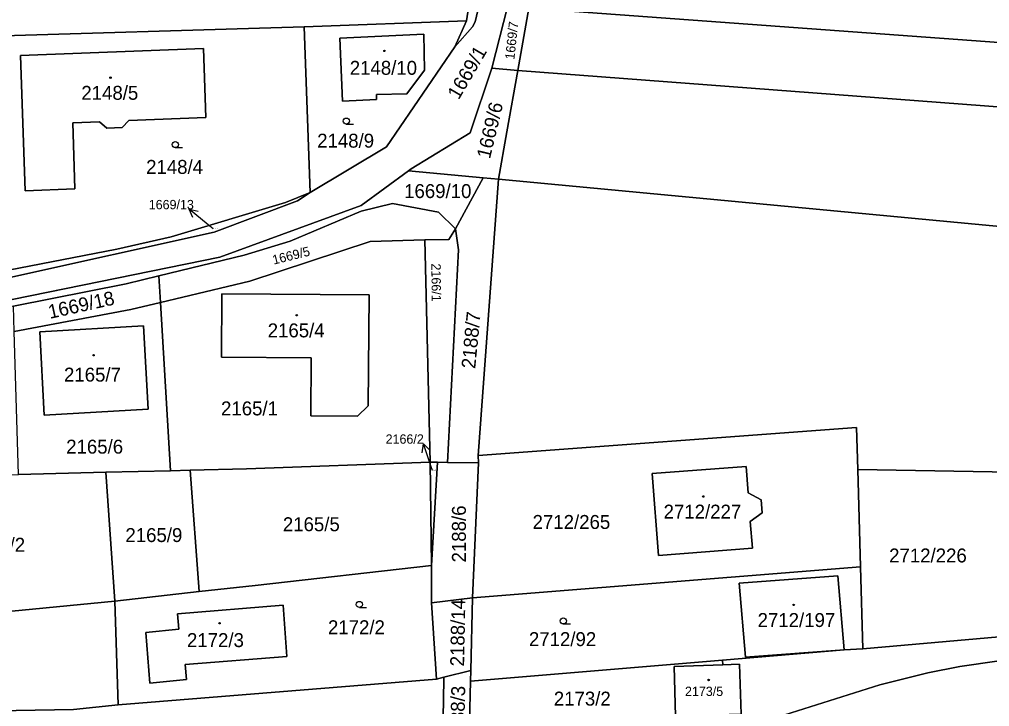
# Model space of a CAD drawing. Extents: x -596024 to -594475, y -1163820 to -1161957.
# Drawn here: x -595932.8 to -595814.3, y -1162891.5 to -1162807.6 of the extents above; entities that cross this region are included whole.
import ezdxf

# ---------------------------------------------------------------- set-up
doc = ezdxf.new("R2010")
doc.units = 0
for name, color, linetype in [('Level 1', 7, 'Continuous'), ('Level 4', 7, 'Continuous'), ('Level 5', 7, 'Continuous'), ('Level 57', 7, 'Continuous'), ('Level 60', 7, 'Continuous')]:
    doc.layers.add(name, color=color, linetype=linetype)

msp = doc.modelspace()

# ---------------------------------------------------------------- linework, layer by layer
at = {"layer": 'Level 1'}
for points in [[(-595851.55, -1162471.39), (-595850.36, -1162475.54), (-595841.06, -1162505.06), (-595835.66, -1162530.07), (-595835.61, -1162640.52), (-595841.31, -1162673.48), (-595848.97, -1162699.1), (-595857.96, -1162722.35), (-595860.58, -1162729.12), (-595864.57, -1162741.93), (-595870.76, -1162769.5), (-595871.69, -1162778.36), (-595873.92, -1162794.15), (-595877.11, -1162807.89), (-595877.45, -1162808.5), (-595879.61, -1162810.95)], [(-595859.88, -1162722.08), (-595861.42, -1162726.31), (-595867.53, -1162746.76), (-595870.77, -1162760.11), (-595873.61, -1162778.31), (-595878.2, -1162807.77)], [(-595870.56, -1162806.22), (-595740.7, -1162815.69), (-595666.84, -1162808.69), (-595602.69, -1162789.53)], [(-595608.3, -1162799.5), (-595666.47, -1162817.36), (-595740.18, -1162823.81), (-595871.92, -1162813.81)], [(-595873.18, -1162806.07), (-595875.07, -1162813.52)], [(-595870.56, -1162806.22), (-595871.92, -1162813.81)], [(-595938.88, -1162809.73), (-595898, -1162808.51)], [(-595898, -1162808.51), (-595878.2, -1162807.77)], [(-595898, -1162808.51), (-595897.27, -1162828.72)], [(-595878.2, -1162807.77), (-595879.61, -1162810.95)], [(-595893.65, -1162809.86), (-595893.32, -1162817.56), (-595889.16, -1162817.35), (-595889.19, -1162816.76), (-595885.48, -1162816.66), (-595883.31, -1162813.79), (-595883.41, -1162809.41), (-595893.65, -1162809.86)], [(-595879.61, -1162810.95), (-595887.94, -1162823.12), (-595897.27, -1162828.72)], [(-595932.67, -1162812), (-595910.31, -1162811.15), (-595910, -1162819.58), (-595919.41, -1162819.94), (-595920.25, -1162820.78), (-595922.1, -1162820.87), (-595922.99, -1162820.07), (-595926.27, -1162820.2), (-595926.01, -1162828.28), (-595932.1, -1162828.51), (-595932.67, -1162812)], [(-595875.07, -1162813.52), (-595877.72, -1162821.42), (-595884.94, -1162825.82), (-595885.26, -1162826.06)], [(-595871.92, -1162813.81), (-595875.07, -1162813.52)], [(-595874.28, -1162827.1), (-595873.25, -1162821.31), (-595871.92, -1162813.81)], [(-595619.9, -1162820.09), (-595663.82, -1162833.34), (-595738.86, -1162839.86), (-595874.28, -1162827.1)], [(-595885.26, -1162826.06), (-595891.06, -1162830.31), (-595908.31, -1162836.61), (-595948.29, -1162844.73), (-595957.59, -1162848.22)], [(-595885.26, -1162826.06), (-595876.15, -1162826.92)], [(-595879.52, -1162833.14), (-595876.15, -1162826.92)], [(-595874.28, -1162827.1), (-595876.77, -1162860.82)], [(-595876.15, -1162826.92), (-595874.28, -1162827.1)], [(-595934.12, -1162838.18), (-595920.89, -1162835.62), (-595914.27, -1162834.13), (-595900.3, -1162829.93), (-595897.27, -1162828.72)], [(-595933.97, -1162839.07), (-595908.99, -1162833.57), (-595898.83, -1162829.72), (-595897.27, -1162828.72)], [(-595915.75, -1162838.89), (-595905.35, -1162836.34), (-595899.73, -1162834.67), (-595891.04, -1162831), (-595887.24, -1162830.04), (-595881.61, -1162831.12), (-595879.52, -1162833.14)], [(-595883.27, -1162834.49), (-595880.36, -1162834.43), (-595879.52, -1162833.14)], [(-595879.52, -1162833.14), (-595879.14, -1162835.7), (-595880.52, -1162861.66)], [(-595883.27, -1162834.49), (-595889.93, -1162834.68), (-595904.64, -1162839.52), (-595915.56, -1162842.13)], [(-595882.63, -1162861.63), (-595883.27, -1162834.49)], [(-595933.51, -1162842.59), (-595919.73, -1162839.87), (-595915.75, -1162838.89)], [(-595915.56, -1162842.13), (-595915.75, -1162838.89)], [(-595890.07, -1162841.21), (-595890.19, -1162854.74), (-595891.5, -1162856.01), (-595897.2, -1162855.96), (-595897.15, -1162848.9), (-595908.12, -1162848.82), (-595908.06, -1162841.07), (-595890.07, -1162841.21)], [(-595933.42, -1162845.66), (-595919.18, -1162843), (-595915.56, -1162842.13)], [(-595915.56, -1162842.13), (-595914.34, -1162862.67)], [(-595930.31, -1162845.7), (-595917.63, -1162845), (-595917.06, -1162855.17), (-595929.75, -1162855.89), (-595930.31, -1162845.7)], [(-595876.77, -1162860.82), (-595830.54, -1162857.4), (-595830.4, -1162862.52)], [(-595882.63, -1162861.63), (-595905.07, -1162862.45), (-595911.95, -1162862.61)], [(-595881.72, -1162861.62), (-595882.63, -1162861.63)], [(-595882.46, -1162874.25), (-595882.63, -1162861.63)], [(-595881.72, -1162861.62), (-595882.46, -1162874.25)], [(-595880.52, -1162861.66), (-595881.72, -1162861.62)], [(-595876.71, -1162861.71), (-595880.52, -1162861.66)], [(-595877.46, -1162878.18), (-595876.71, -1162861.71)], [(-595876.77, -1162860.82), (-595876.71, -1162861.71)], [(-595922.24, -1162862.86), (-595932.9, -1162863.12)], [(-595922.24, -1162862.86), (-595914.34, -1162862.67)], [(-595921.15, -1162878.57), (-595922.24, -1162862.86)], [(-595914.34, -1162862.67), (-595911.95, -1162862.61)], [(-595910.84, -1162877.42), (-595911.95, -1162862.61)], [(-595855.5, -1162862.99), (-595844.02, -1162862.14), (-595843.78, -1162865.37), (-595842.21, -1162866.22), (-595842.09, -1162867.79), (-595843.52, -1162868.86), (-595843.27, -1162872.11), (-595854.74, -1162873), (-595855.5, -1162862.99)], [(-595795.74, -1162863.12), (-595804.59, -1162862.96), (-595830.4, -1162862.52)], [(-595830.4, -1162862.52), (-595830.07, -1162874.4)], [(-595882.46, -1162874.25), (-595904, -1162876.66), (-595910.84, -1162877.42)], [(-595882.46, -1162874.25), (-595882.44, -1162878.77)], [(-595877.46, -1162878.18), (-595830.07, -1162874.4)], [(-595830.07, -1162874.4), (-595829.8, -1162884.39)], [(-595832.04, -1162884.54), (-595844.11, -1162885.41), (-595844.89, -1162876.39), (-595832.84, -1162875.48), (-595832.04, -1162884.54)], [(-595921.15, -1162878.57), (-595910.84, -1162877.42)], [(-595882.44, -1162878.77), (-595877.46, -1162878.18)], [(-595877.66, -1162887.05), (-595877.46, -1162878.18)], [(-595952.58, -1162881.64), (-595921.15, -1162878.57)], [(-595920.73, -1162891.25), (-595921.15, -1162878.57)], [(-595913.47, -1162880.15), (-595900.59, -1162879.08), (-595900.12, -1162885.35), (-595912.53, -1162886.33), (-595912.37, -1162888.15), (-595916.84, -1162888.58), (-595917.33, -1162882.39), (-595913.3, -1162882.01), (-595913.47, -1162880.15)], [(-595882.44, -1162878.77), (-595881.84, -1162888.11)], [(-595829.8, -1162884.39), (-595804.34, -1162882.18), (-595795.88, -1162882.32)], [(-595689.67, -1162883.44), (-595700.86, -1162884.94), (-595711.82, -1162885.6), (-595719.78, -1162885.62), (-595739.76, -1162885.28), (-595774.42, -1162884.6), (-595796.1, -1162884.29), (-595801.08, -1162884.47), (-595808.03, -1162885.13), (-595817.92, -1162886.57), (-595821.84, -1162887.34), (-595827.71, -1162888.8), (-595840.08, -1162892.69), (-595844.64, -1162893.75), (-595845.9, -1162893.93)], [(-595832.04, -1162884.54), (-595829.8, -1162884.39)], [(-595846.93, -1162885.78), (-595832.04, -1162884.54)], [(-595846.93, -1162885.78), (-595877.69, -1162888.35)], [(-595846.09, -1162892.42), (-595852.65, -1162892.61), (-595852.84, -1162886.55), (-595846.86, -1162886.34)], [(-595846.86, -1162886.34), (-595846.93, -1162885.78)], [(-595846.86, -1162886.34), (-595844.86, -1162886.27), (-595844.63, -1162892.38), (-595846.09, -1162892.42)], [(-595880.94, -1162887.88), (-595881.84, -1162888.11)], [(-595880.94, -1162887.88), (-595880.94, -1162888.11), (-595881.1, -1162897.61)], [(-595877.66, -1162887.05), (-595880.94, -1162887.88)], [(-595877.69, -1162888.35), (-595877.66, -1162887.05)], [(-595881.84, -1162888.11), (-595920.73, -1162891.25)], [(-595877.88, -1162896.73), (-595877.69, -1162888.35)], [(-595958.52, -1162891.9), (-595954.26, -1162892.28), (-595926.18, -1162891.79), (-595920.73, -1162891.25)]]:
    msp.add_lwpolyline(points, dxfattribs=at)
at = {"layer": 'Level 5'}
for p, q in [((-595892.86, -1162820.38), (-595891.98, -1162820.38)), ((-595913.75, -1162823.24), (-595912.88, -1162823.24)), ((-595891.27, -1162879.37), (-595890.4, -1162879.37)), ((-595866.36, -1162881.37), (-595865.48, -1162881.37))]:
    msp.add_line(p, q, dxfattribs=at)
for centre, radius in [((-595888.2, -1162811.43), 0.09), ((-595888.2, -1162811.43), 0.0521), ((-595921.66, -1162814.7), 0.09), ((-595921.66, -1162814.7), 0.0521), ((-595892.86, -1162820), 0.375), ((-595913.75, -1162822.86), 0.375), ((-595898.92, -1162843.69), 0.09), ((-595898.92, -1162843.69), 0.0521), ((-595923.73, -1162848.57), 0.09), ((-595923.73, -1162848.57), 0.0521), ((-595849.27, -1162865.81), 0.09), ((-595849.27, -1162865.81), 0.0521), ((-595891.27, -1162878.99), 0.375), ((-595838.23, -1162879.04), 0.09), ((-595838.23, -1162879.04), 0.0521), ((-595866.36, -1162880.99), 0.375), ((-595908.34, -1162881.28), 0.09), ((-595908.34, -1162881.28), 0.0521), ((-595848.61, -1162888.2), 0.09), ((-595848.61, -1162888.2), 0.0521)]:
    msp.add_circle(centre, radius, dxfattribs=at)
at = {"layer": 'Level 57'}
for p, q in [((-595909.72, -1162832.65), (-595912.05, -1162830.76)), ((-595909.12, -1162833.13), (-595909.72, -1162832.65)), ((-595882.48, -1162862.21), (-595883.45, -1162859.37)), ((-595882.33, -1162862.64), (-595882.48, -1162862.21))]:
    msp.add_line(p, q, dxfattribs=at)
for points in [[(-595911.59, -1162831.78), (-595912.05, -1162830.76), (-595910.96, -1162831)], [(-595883.6, -1162860.48), (-595883.45, -1162859.37), (-595882.65, -1162860.15)]]:
    msp.add_lwpolyline(points, dxfattribs=at)
at = {"layer": 'Level 60'}
for points in [[(-595963.22, -1162810.9), (-595980.78, -1162812.01), (-595983.14, -1162812.1), (-595980.91, -1162796.76), (-595981.74, -1162765.81), (-595981.98, -1162757.01), (-595979.98, -1162757.07), (-595978.47, -1162748.42), (-595976.1, -1162734.08), (-595975.51, -1162722.21), (-595975.49, -1162719.16), (-595949.51, -1162719.82), (-595946.54, -1162719.89), (-595859.88, -1162722.08), (-595861.42, -1162726.31), (-595867.53, -1162746.76), (-595870.77, -1162760.11), (-595873.61, -1162778.31), (-595878.2, -1162807.77), (-595898, -1162808.51), (-595938.88, -1162809.73)], [(-595869.12, -1162798.19), (-595740.56, -1162807.41), (-595667.15, -1162798.81), (-595597.31, -1162779.97), (-595602.69, -1162789.53), (-595666.84, -1162808.69), (-595740.7, -1162815.69), (-595870.56, -1162806.22)], [(-595608.3, -1162799.5), (-595666.47, -1162817.36), (-595740.18, -1162823.81), (-595871.92, -1162813.81), (-595870.56, -1162806.22), (-595740.7, -1162815.69), (-595666.84, -1162808.69), (-595602.69, -1162789.53)], [(-595619.9, -1162820.09), (-595663.82, -1162833.34), (-595738.86, -1162839.86), (-595874.28, -1162827.1), (-595873.25, -1162821.31), (-595871.92, -1162813.81), (-595740.18, -1162823.81), (-595666.47, -1162817.36), (-595608.3, -1162799.5), (-595612.04, -1162806.12), (-595615.04, -1162811.45)], [(-595873.18, -1162806.07), (-595870.56, -1162806.22), (-595871.92, -1162813.81), (-595875.07, -1162813.52)], [(-595934.12, -1162838.18), (-595938.88, -1162809.73), (-595898, -1162808.51), (-595897.27, -1162828.72), (-595900.3, -1162829.93), (-595914.27, -1162834.13), (-595920.89, -1162835.62)], [(-595878.2, -1162807.77), (-595879.61, -1162810.95), (-595887.94, -1162823.12), (-595897.27, -1162828.72), (-595898, -1162808.51)], [(-595893.32, -1162817.56), (-595893.65, -1162809.86), (-595883.41, -1162809.41), (-595883.31, -1162813.79), (-595885.48, -1162816.66), (-595889.19, -1162816.76), (-595889.16, -1162817.35)], [(-595893.65, -1162809.86), (-595893.32, -1162817.56), (-595889.16, -1162817.35), (-595889.19, -1162816.76), (-595885.48, -1162816.66), (-595883.31, -1162813.79), (-595883.41, -1162809.41)], [(-595932.67, -1162812), (-595910.31, -1162811.15), (-595910, -1162819.58), (-595919.41, -1162819.94), (-595920.25, -1162820.78), (-595922.1, -1162820.87), (-595922.99, -1162820.07), (-595926.27, -1162820.2), (-595926.01, -1162828.28), (-595932.1, -1162828.51)], [(-595910.31, -1162811.15), (-595932.67, -1162812), (-595932.1, -1162828.51), (-595926.01, -1162828.28), (-595926.27, -1162820.2), (-595922.99, -1162820.07), (-595922.1, -1162820.87), (-595920.25, -1162820.78), (-595919.41, -1162819.94), (-595910, -1162819.58)], [(-595877.72, -1162821.42), (-595875.07, -1162813.52), (-595871.92, -1162813.81), (-595873.25, -1162821.31), (-595874.28, -1162827.1), (-595876.15, -1162826.92), (-595885.26, -1162826.06), (-595884.94, -1162825.82)], [(-595624, -1162827.37), (-595636.38, -1162826.18), (-595633.13, -1162833.2), (-595632, -1162835.65), (-595635.31, -1162837.52), (-595641.53, -1162843.16), (-595646.46, -1162848.12), (-595656.45, -1162858.15), (-595702.59, -1162861.59), (-595721.33, -1162862.99), (-595736.89, -1162864.14), (-595741.76, -1162864.06), (-595761.83, -1162863.71), (-595777.69, -1162863.43), (-595795.74, -1162863.12), (-595804.59, -1162862.96), (-595830.4, -1162862.52), (-595830.54, -1162857.4), (-595876.77, -1162860.82), (-595874.28, -1162827.1), (-595738.86, -1162839.86), (-595663.82, -1162833.34), (-595619.9, -1162820.09)], [(-595885.26, -1162826.06), (-595876.15, -1162826.92), (-595879.52, -1162833.14), (-595881.61, -1162831.12), (-595887.24, -1162830.04), (-595891.04, -1162831), (-595899.73, -1162834.67), (-595905.35, -1162836.34), (-595915.75, -1162838.89), (-595919.73, -1162839.87), (-595933.51, -1162842.59), (-595948.53, -1162846), (-595957.59, -1162848.22), (-595948.29, -1162844.73), (-595908.31, -1162836.61), (-595891.06, -1162830.31)], [(-595874.28, -1162827.1), (-595876.77, -1162860.82), (-595876.71, -1162861.71), (-595880.52, -1162861.66), (-595879.14, -1162835.7), (-595879.52, -1162833.14), (-595876.15, -1162826.92)], [(-595933.97, -1162839.07), (-595934.12, -1162838.18), (-595920.89, -1162835.62), (-595914.27, -1162834.13), (-595900.3, -1162829.93), (-595897.27, -1162828.72), (-595898.83, -1162829.72), (-595908.99, -1162833.57)], [(-595915.56, -1162842.13), (-595915.75, -1162838.89), (-595905.35, -1162836.34), (-595899.73, -1162834.67), (-595891.04, -1162831), (-595887.24, -1162830.04), (-595881.61, -1162831.12), (-595879.52, -1162833.14), (-595880.36, -1162834.43), (-595883.27, -1162834.49), (-595889.93, -1162834.68), (-595904.64, -1162839.52)], [(-595882.63, -1162861.63), (-595883.27, -1162834.49), (-595880.36, -1162834.43), (-595879.52, -1162833.14), (-595879.14, -1162835.7), (-595880.52, -1162861.66), (-595881.72, -1162861.62)], [(-595914.34, -1162862.67), (-595915.56, -1162842.13), (-595904.64, -1162839.52), (-595889.93, -1162834.68), (-595883.27, -1162834.49), (-595882.63, -1162861.63), (-595905.07, -1162862.45), (-595911.95, -1162862.61)], [(-595915.75, -1162838.89), (-595915.56, -1162842.13), (-595919.18, -1162843), (-595933.42, -1162845.66), (-595933.51, -1162842.59), (-595919.73, -1162839.87)], [(-595890.19, -1162854.74), (-595890.07, -1162841.21), (-595908.06, -1162841.07), (-595908.12, -1162848.82), (-595897.15, -1162848.9), (-595897.2, -1162855.96), (-595891.5, -1162856.01)], [(-595890.07, -1162841.21), (-595890.19, -1162854.74), (-595891.5, -1162856.01), (-595897.2, -1162855.96), (-595897.15, -1162848.9), (-595908.12, -1162848.82), (-595908.06, -1162841.07)], [(-595915.56, -1162842.13), (-595914.34, -1162862.67), (-595922.24, -1162862.86), (-595932.9, -1162863.12), (-595933.42, -1162845.66), (-595919.18, -1162843)], [(-595917.63, -1162845), (-595930.31, -1162845.7), (-595929.75, -1162855.89), (-595917.06, -1162855.17)], [(-595930.31, -1162845.7), (-595917.63, -1162845), (-595917.06, -1162855.17), (-595929.75, -1162855.89)], [(-595876.71, -1162861.71), (-595876.77, -1162860.82), (-595830.54, -1162857.4), (-595830.4, -1162862.52), (-595830.07, -1162874.4), (-595877.46, -1162878.18)], [(-595905.07, -1162862.45), (-595882.63, -1162861.63), (-595882.46, -1162874.25), (-595904, -1162876.66), (-595910.84, -1162877.42), (-595911.95, -1162862.61)], [(-595882.63, -1162861.63), (-595881.72, -1162861.62), (-595882.46, -1162874.25)], [(-595882.46, -1162874.25), (-595881.72, -1162861.62), (-595880.52, -1162861.66), (-595876.71, -1162861.71), (-595877.46, -1162878.18), (-595882.44, -1162878.77)], [(-595952.58, -1162881.64), (-595959.25, -1162869.38), (-595965.51, -1162863.8), (-595932.9, -1162863.12), (-595922.24, -1162862.86), (-595921.15, -1162878.57)], [(-595921.15, -1162878.57), (-595922.24, -1162862.86), (-595914.34, -1162862.67), (-595911.95, -1162862.61), (-595910.84, -1162877.42)], [(-595844.02, -1162862.14), (-595855.5, -1162862.99), (-595854.74, -1162873), (-595843.27, -1162872.11), (-595843.52, -1162868.86), (-595842.09, -1162867.79), (-595842.21, -1162866.22), (-595843.78, -1162865.37)], [(-595855.5, -1162862.99), (-595844.02, -1162862.14), (-595843.78, -1162865.37), (-595842.21, -1162866.22), (-595842.09, -1162867.79), (-595843.52, -1162868.86), (-595843.27, -1162872.11), (-595854.74, -1162873)], [(-595804.59, -1162862.96), (-595795.74, -1162863.12), (-595795.8, -1162871.91), (-595795.88, -1162882.32), (-595804.34, -1162882.18), (-595829.8, -1162884.39), (-595830.07, -1162874.4), (-595830.4, -1162862.52)], [(-595882.44, -1162878.77), (-595881.84, -1162888.11), (-595920.73, -1162891.25), (-595921.15, -1162878.57), (-595910.84, -1162877.42), (-595904, -1162876.66), (-595882.46, -1162874.25)], [(-595844.11, -1162885.41), (-595832.04, -1162884.54), (-595846.93, -1162885.78), (-595877.69, -1162888.35), (-595877.66, -1162887.05), (-595877.46, -1162878.18), (-595830.07, -1162874.4), (-595829.8, -1162884.39), (-595832.04, -1162884.54), (-595832.84, -1162875.48), (-595844.89, -1162876.39)], [(-595832.04, -1162884.54), (-595844.11, -1162885.41), (-595844.89, -1162876.39), (-595832.84, -1162875.48)], [(-595881.84, -1162888.11), (-595882.44, -1162878.77), (-595877.46, -1162878.18), (-595877.66, -1162887.05), (-595880.94, -1162887.88)], [(-595958.52, -1162891.9), (-595959.88, -1162882.35), (-595952.58, -1162881.64), (-595921.15, -1162878.57), (-595920.73, -1162891.25), (-595926.18, -1162891.79), (-595954.26, -1162892.28)], [(-595900.59, -1162879.08), (-595913.47, -1162880.15), (-595913.3, -1162882.01), (-595917.33, -1162882.39), (-595916.84, -1162888.58), (-595912.37, -1162888.15), (-595912.53, -1162886.33), (-595900.12, -1162885.35)], [(-595913.47, -1162880.15), (-595900.59, -1162879.08), (-595900.12, -1162885.35), (-595912.53, -1162886.33), (-595912.37, -1162888.15), (-595916.84, -1162888.58), (-595917.33, -1162882.39), (-595913.3, -1162882.01)], [(-595852.84, -1162886.55), (-595852.65, -1162892.61), (-595846.09, -1162892.42), (-595845.9, -1162893.93), (-595845.85, -1162894.28), (-595868.65, -1162894.24), (-595877.88, -1162896.73), (-595877.69, -1162888.35), (-595846.93, -1162885.78), (-595846.86, -1162886.34)], [(-595852.65, -1162892.61), (-595852.84, -1162886.55), (-595846.86, -1162886.34), (-595844.86, -1162886.27), (-595844.63, -1162892.38), (-595846.09, -1162892.42)], [(-595880.94, -1162888.11), (-595880.94, -1162887.88), (-595877.66, -1162887.05), (-595877.69, -1162888.35), (-595877.88, -1162896.73), (-595881.1, -1162897.61)]]:
    msp.add_lwpolyline(points, close=True, dxfattribs=at)
for points in [[(-596007.22, -1162892.68), (-596006.69, -1162891.39), (-595996.46, -1162866.47), (-595992.02, -1162860.81), (-595989.55, -1162858.13), (-595978.58, -1162852.13), (-595978.73, -1162850.15), (-595950.45, -1162842.68), (-595933.97, -1162839.07), (-595908.99, -1162833.57), (-595898.83, -1162829.72), (-595897.27, -1162828.72), (-595887.94, -1162823.12), (-595879.61, -1162810.95), (-595877.45, -1162808.5), (-595877.11, -1162807.89), (-595873.92, -1162794.15), (-595871.69, -1162778.36), (-595870.76, -1162769.5), (-595864.57, -1162741.93), (-595860.58, -1162729.12), (-595857.96, -1162722.35)], [(-595857.96, -1162722.35), (-595860.58, -1162729.12), (-595864.57, -1162741.93), (-595870.76, -1162769.5), (-595871.69, -1162778.36), (-595873.92, -1162794.15), (-595877.11, -1162807.89), (-595877.45, -1162808.5), (-595879.61, -1162810.95), (-595878.2, -1162807.77), (-595873.61, -1162778.31), (-595870.77, -1162760.11), (-595867.53, -1162746.76), (-595861.42, -1162726.31)], [(-595859.89, -1162747.97), (-595862.8, -1162761.78), (-595864.56, -1162771.9), (-595865.82, -1162779.67), (-595869.64, -1162792.06), (-595873.18, -1162806.07), (-595875.07, -1162813.52)], [(-595875.07, -1162813.52), (-595877.72, -1162821.42), (-595884.94, -1162825.82), (-595885.26, -1162826.06), (-595891.06, -1162830.31), (-595908.31, -1162836.61), (-595948.29, -1162844.73), (-595957.59, -1162848.22), (-595959.94, -1162849.08), (-595970.88, -1162852.9), (-595975.4, -1162855), (-595975.71, -1162854.73), (-595978.16, -1162857.23), (-595979.14, -1162858.53), (-595981.62, -1162859.49), (-595990.15, -1162870.25), (-595997.34, -1162885.06), (-595999.71, -1162894.92)], [(-595844.63, -1162892.38), (-595844.86, -1162886.27), (-595846.86, -1162886.34), (-595846.93, -1162885.78), (-595832.04, -1162884.54), (-595829.8, -1162884.39), (-595804.34, -1162882.18)], [(-595840.08, -1162892.69), (-595827.71, -1162888.8), (-595821.84, -1162887.34), (-595817.92, -1162886.57), (-595808.03, -1162885.13), (-595801.08, -1162884.47), (-595796.1, -1162884.29), (-595774.42, -1162884.6), (-595739.76, -1162885.28), (-595719.78, -1162885.62), (-595711.82, -1162885.6), (-595700.86, -1162884.94), (-595689.67, -1162883.44), (-595688.95, -1162888.73)], [(-595808.03, -1162885.13), (-595817.92, -1162886.57), (-595821.84, -1162887.34), (-595827.71, -1162888.8), (-595840.08, -1162892.69)], [(-595926.18, -1162891.79), (-595920.73, -1162891.25), (-595881.84, -1162888.11), (-595880.94, -1162887.88), (-595880.94, -1162888.11), (-595881.1, -1162897.61)]]:
    msp.add_lwpolyline(points, dxfattribs=at)

# ---------------------------------------------------------------- texts
at = {"layer": 'Level 4'}
for s, height, rotation, p in [('1669/7', 1.14, 83.991, (-595872.34, -1162812.54)), ('1669/6', 1.7, 76.4789, (-595875.32, -1162824.69)), ('1669/5', 1.14, 13.9902, (-595901.73, -1162837.52)), ('2166/1', 1.14, 270.4861, (-595882.47, -1162837.38)), ('1669/18', 1.7, 12.471, (-595929.07, -1162844.14)), ('2188/7', 1.7, 84.4349, (-595877.12, -1162850.27)), ('2188/6', 1.7, 90, (-595878.26, -1162873.86)), ('2188/14', 1.7, 88.8542, (-595878.48, -1162886.56)), ('2188/3', 1.7, 88.7011, (-595878.49, -1162895.89))]:
    msp.add_text(s, height=height, rotation=rotation, dxfattribs=at).set_placement(p)
for s, height, p in [('2148/10', 1.7, (-595892.44, -1162814.35)), ('2148/5', 1.7, (-595925.22, -1162817.4)), ('2148/9', 1.7, (-595896.42, -1162823.24)), ('2148/4', 1.7, (-595917.31, -1162826.44)), ('1669/10', 1.7, (-595885.8, -1162829.39)), ('1669/13', 0.1, (-595909.12, -1162833.13)), ('2165/4', 1.7, (-595902.46, -1162846.39)), ('2165/7', 1.7, (-595927.34, -1162851.79)), ('2165/1', 1.7, (-595908.16, -1162855.91)), ('2165/6', 1.7, (-595927.07, -1162860.58)), ('2166/2', 0.1, (-595882.33, -1162862.64)), ('2712/227', 1.7, (-595854.11, -1162868.51)), ('2165/5', 1.7, (-595900.61, -1162870.05)), ('2712/265', 1.7, (-595870.11, -1162869.77)), ('2165/9', 1.7, (-595919.84, -1162871.37)), ('2165/2', 1.7, (-595939.04, -1162872.55)), ('2712/226', 1.7, (-595826.57, -1162873.86)), ('2172/2', 1.7, (-595895.1, -1162882.62)), ('2712/197', 1.7, (-595842.63, -1162881.74)), ('2172/3', 1.7, (-595912.32, -1162884.19)), ('2712/92', 1.7, (-595870.56, -1162884.07)), ('2173/5', 1.14, (-595851.5, -1162890.16)), ('2173/2', 1.7, (-595867.52, -1162891.33))]:
    msp.add_text(s, height=height, dxfattribs=at).set_placement(p)
at = {"layer": 'Level 57'}
msp.add_text('1669/1', height=1.7, rotation=59.6691, dxfattribs=at).set_placement((-595879.14, -1162817.48))
for s, p in [('1669/13', (-595916.99, -1162830.76)), ('2166/2', (-595888.06, -1162859.37))]:
    msp.add_text(s, height=1.14, dxfattribs=at).set_placement(p)

doc.saveas('drawing.dxf')
